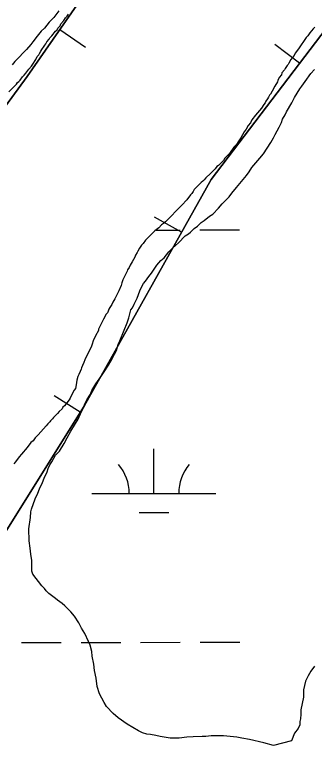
# Model space of a CAD drawing. Extents: x 3279314 to 3317160, y 734079 to 759431.
# Drawn here: x 3295869 to 3296111, y 746613 to 747211 of the extents above; entities that cross this region are included whole.
import ezdxf

# ---------------------------------------------------------------- set-up
doc = ezdxf.new("R2010")
doc.units = 0
for name, color, linetype in [('V-BORW-LINE', 7, 'Continuous'), ('V-SITE-VEGE', 7, 'Continuous'), ('V-WETL-SWMP', 7, 'Continuous')]:
    doc.layers.add(name, color=color, linetype=linetype)

msp = doc.modelspace()

# ---------------------------------------------------------------- linework, layer by layer
at = {"layer": 'V-BORW-LINE'}
for p, q in [((3295905.77, 747199.59), (3295926.31, 747185.34)), ((3296098.95, 747172.33), (3296079.04, 747187.46)), ((3296003.84, 747035.96), (3295982.03, 747048.17)), ((3295922.2, 746890.74), (3295901.01, 746904.02))]:
    msp.add_line(p, q, dxfattribs=at)
for points in [[(3296579.92, 747680.55), (3296514.36, 747562.31), (3296442.81, 747474.87), (3296295.73, 747369.6), (3296182.91, 747282.81), (3296027.73, 747078.61), (3295925.34, 746895.76), (3295814.24, 746718.51), (3295699.07, 746646.74), (3295677.09, 746592.56), (3295458.27, 746356.21), (3295349.69, 746196.74), (3295230.88, 746003.15), (3295110.97, 745804.26), (3295055.03, 745610.54), (3294992.24, 745446.55), (3294899.66, 745256.67), (3294818.09, 745128.52), (3294625.97, 744805.6), (3294546.82, 744600.23), (3294527.39, 744482.04), (3294520.6, 744418.03), (3294430.4, 744156.18)], [(3294899.66, 745256.67), (3294992.24, 745446.55), (3295055.03, 745610.54), (3295110.97, 745804.26), (3295230.88, 746003.15), (3295349.69, 746196.74), (3295458.27, 746356.21), (3295677.09, 746592.56), (3295699.07, 746646.74), (3295814.24, 746718.51), (3295925.34, 746895.76), (3296027.73, 747078.61), (3296182.91, 747282.81), (3296295.73, 747369.6), (3296442.81, 747474.87), (3296514.36, 747562.31), (3296579.92, 747680.55)], [(3294116.17, 743668.77), (3294201.13, 743837.99), (3294291.66, 744190.29), (3294349.13, 744432.49), (3294469.66, 744747.7), (3294478.37, 744778.32), (3294662.25, 745099.8), (3294784.19, 745326.13), (3294907.22, 745535.54), (3294920.38, 745568.09), (3294917.75, 745708.28), (3294917.88, 745822.87), (3295062.2, 746050.44), (3295337.79, 746450.59), (3295570.28, 746738.76), (3295640.95, 746821.03), (3295715.27, 746937.2), (3295879.45, 747161.67), (3295936.15, 747243.35), (3296030.89, 747356.46), (3296119.77, 747412.2), (3296285.83, 747515.92), (3296411.16, 747650.39)], [(3296411.16, 747650.39), (3296285.83, 747515.92), (3296119.77, 747412.2), (3296030.89, 747356.46), (3295936.15, 747243.35), (3295879.45, 747161.67), (3295715.27, 746937.2), (3295640.95, 746821.03), (3295570.28, 746738.76), (3295337.79, 746450.59), (3295062.2, 746050.44), (3294917.88, 745822.87), (3294917.75, 745708.28), (3294920.38, 745568.09), (3294907.22, 745535.54), (3294784.19, 745326.13), (3294662.25, 745099.8)]]:
    msp.add_lwpolyline(points, dxfattribs=at)
at = {"layer": 'V-SITE-VEGE'}
for points in [[(3295904.78, 747214.49), (3295900.96, 747209.33), (3295897.12, 747205.45), (3295893.29, 747200.72), (3295890.73, 747198.14), (3295887.33, 747194.27), (3295883.93, 747189.54), (3295882.23, 747187.39), (3295878.82, 747183.52), (3295875.84, 747180.51), (3295873.28, 747177.5), (3295869.45, 747173.62), (3295867.32, 747171.04)], [(3296085.1, 747127.19), (3296087.22, 747130.62), (3296088.49, 747133.2), (3296092.74, 747140.51), (3296094.86, 747144.8), (3296099.11, 747151.67), (3296100.81, 747153.82), (3296103.36, 747157.69), (3296108.04, 747164.14), (3296111.02, 747167.15)], [(3295931.86, 746693.86), (3295931.41, 746697.72), (3295930.1, 746702.85), (3295928.8, 746705.84), (3295925.77, 746712.25), (3295923.18, 746716.52), (3295921.01, 746720.79), (3295917.56, 746726.34), (3295914.54, 746729.75), (3295909.81, 746734.44), (3295907.66, 746736.57), (3295903.79, 746739.12), (3295902.07, 746740.39), (3295896.91, 746744.65), (3295894.76, 746746.78), (3295893.46, 746748.49), (3295891.31, 746750.62), (3295883.98, 746760), (3295883.11, 746762.57), (3295883.07, 746771.13), (3295882.19, 746776.27), (3295881.73, 746780.97), (3295880.85, 746786.96), (3295880.79, 746796.81), (3295882.03, 746805.81), (3295882.44, 746810.53), (3295882.85, 746812.67), (3295885.81, 746820.82), (3295887.93, 746825.55), (3295889.2, 746828.97), (3295891.74, 746834.13), (3295893.01, 746837.56), (3295895.55, 746842.71), (3295896.4, 746845.29), (3295897.66, 746848.29), (3295899.36, 746850.87), (3295902.33, 746856.02), (3295905.32, 746859.47), (3295909.14, 746865.48), (3295911.68, 746870.2), (3295914.66, 746875.36), (3295920.6, 746885.24), (3295922.29, 746889.53), (3295924.84, 746894.25), (3295925.68, 746896.83), (3295927.37, 746900.69), (3295930.35, 746905.42), (3295931.62, 746908.42), (3295934.59, 746913.57), (3295939.27, 746920.02), (3295941.39, 746923.46), (3295944.79, 746928.62), (3295946.91, 746932.05), (3295949.88, 746937.64), (3295951.58, 746941.07), (3295952.84, 746945.79), (3295954.11, 746948.36), (3295957.5, 746956.95), (3295960.03, 746962.95), (3295961.3, 746966.82), (3295962.98, 746973.25), (3295964.25, 746974.97), (3295965.52, 746977.97), (3295968.07, 746982.69), (3295970.18, 746988.7), (3295971.45, 746991.7), (3295973.14, 746994.71), (3295974.85, 746996.43), (3295977.4, 747000.3), (3295979.52, 747002.88), (3295983.78, 747009.33), (3295987.18, 747013.2), (3295989.74, 747015.35), (3295993.57, 747020.08), (3295996.55, 747023.1), (3296001.24, 747027.4), (3296006.78, 747033), (3296009.34, 747034.73), (3296011.05, 747036.02), (3296014.03, 747039.03), (3296016.59, 747040.76), (3296019.57, 747043.77), (3296022.13, 747045.5), (3296026.4, 747048.95), (3296028.96, 747050.67), (3296033.65, 747055.41), (3296036.62, 747058.85), (3296042.17, 747064.44), (3296044.29, 747067.45), (3296048.12, 747072.18), (3296056.21, 747081.65), (3296058.34, 747084.65), (3296060.46, 747088.09), (3296066.84, 747095.83), (3296069.82, 747099.27), (3296075.77, 747108.3), (3296077.9, 747112.16), (3296079.17, 747114.74), (3296082.56, 747120.75), (3296084.26, 747124.61), (3296085.1, 747127.19)], [(3296110.91, 746685.79), (3296107.93, 746681.92), (3296105.81, 746678.05), (3296103.69, 746673.76), (3296102.01, 746666.9), (3296102.04, 746660.9), (3296099.96, 746650.61), (3296099.97, 746647.19), (3296099.56, 746643.33), (3296099.15, 746641.19), (3296099.16, 746638.62), (3296097.89, 746635.61), (3296094.91, 746631.74), (3296092.37, 746625.74), (3296077.83, 746621.81), (3296070.11, 746623.91), (3296058.54, 746626.85), (3296052.53, 746627.67), (3296048.25, 746628.51), (3296037.54, 746629.74), (3296027.69, 746629.69), (3296023.41, 746629.24), (3296020.41, 746629.22), (3296013.13, 746628.76), (3296007.99, 746628.73), (3296002, 746627.84), (3295994.72, 746627.81), (3295986.58, 746629.05), (3295983.15, 746629.89), (3295978.86, 746630.72), (3295975.86, 746631.14), (3295972.43, 746631.97), (3295968.99, 746633.67), (3295959.97, 746639.19), (3295952.67, 746644.3), (3295948.79, 746647.7), (3295943.2, 746653.24), (3295941.47, 746656.66), (3295937.58, 746663.49), (3295935.83, 746669.47), (3295934.94, 746676.32), (3295933.63, 746682.31), (3295933.18, 746687.45), (3295931.86, 746693.86)]]:
    msp.add_lwpolyline(points, dxfattribs=at)
at = {"layer": 'V-WETL-SWMP'}
for p, q in [((3295983.32, 747037.78), (3296002.6, 747037.79)), ((3296018.6, 747037.8), (3296050.6, 747037.82)), ((3295981.55, 746825.18), (3295981.53, 746861.18)), ((3295931.55, 746825.15), (3296031.55, 746825.21)), ((3295969.56, 746809.74), (3295993.56, 746809.75)), ((3295874.77, 746705.05), (3295906.77, 746705.07)), ((3295922.77, 746705.08), (3295954.77, 746705.1)), ((3295970.77, 746705.1), (3296002.77, 746705.12)), ((3296018.77, 746705.13), (3296050.77, 746705.14))]:
    msp.add_line(p, q, dxfattribs=at)
for points in [[(3295864.68, 747149.33), (3295870.82, 747155.54), (3295871.55, 747156.78), (3295872.54, 747157.52), (3295873.76, 747158.76), (3295875.73, 747161.49), (3295876.95, 747162.73), (3295878.18, 747164.21), (3295879.9, 747166.44), (3295880.63, 747167.68), (3295882.84, 747169.91), (3295884.06, 747171.65), (3295886.27, 747175.36), (3295887.49, 747177.84), (3295888.72, 747179.08), (3295889.21, 747180.07), (3295890.43, 747182.05), (3295891.16, 747183.53), (3295893.12, 747186.01), (3295893.61, 747187), (3295894.35, 747187.99), (3295895.33, 747189.72), (3295897.04, 747191.71), (3295897.53, 747192.7), (3295899.25, 747194.43), (3295902.2, 747198.15), (3295903.42, 747199.39), (3295904.16, 747200.63), (3295905.87, 747202.61), (3295906.61, 747204.1), (3295908.81, 747206.83), (3295910.28, 747209.05), (3295911.51, 747210.29), (3295912.74, 747212.03)], [(3295864.68, 747149.33), (3295870.82, 747155.54), (3295871.55, 747156.78), (3295872.54, 747157.52), (3295873.76, 747158.76), (3295875.73, 747161.49), (3295876.95, 747162.73), (3295878.18, 747164.21), (3295879.9, 747166.44), (3295880.63, 747167.68), (3295882.84, 747169.91), (3295884.06, 747171.65), (3295886.27, 747175.36), (3295887.49, 747177.84), (3295888.72, 747179.08), (3295889.21, 747180.07), (3295890.43, 747182.05), (3295891.16, 747183.53), (3295893.12, 747186.01), (3295893.61, 747187), (3295894.35, 747187.99), (3295895.33, 747189.72), (3295897.04, 747191.71), (3295897.53, 747192.7), (3295899.25, 747194.43), (3295902.2, 747198.15), (3295903.42, 747199.39), (3295904.16, 747200.63), (3295905.87, 747202.61), (3295906.61, 747204.1), (3295908.81, 747206.83), (3295910.28, 747209.05), (3295911.51, 747210.29), (3295912.74, 747212.03)], [(3296111.24, 747201.44), (3296110.02, 747200.2), (3296107.32, 747196.98), (3296105.6, 747194.5), (3296104.13, 747193.01), (3296098, 747183.85), (3296095.31, 747180.38), (3296094.58, 747178.65), (3296091.88, 747175.43), (3296090.16, 747172.46), (3296089.68, 747171.22), (3296088.94, 747170.47), (3296087.22, 747168), (3296086.74, 747167.01), (3296084.77, 747164.53), (3296084.29, 747163.05), (3296082.57, 747160.82), (3296081.35, 747158.34), (3296081.11, 747157.35), (3296078.9, 747153.89), (3296076.95, 747149.93), (3296075.48, 747147.45)], [(3296111.24, 747201.44), (3296110.02, 747200.2), (3296107.32, 747196.98), (3296105.6, 747194.5), (3296104.13, 747193.01), (3296098, 747183.85), (3296095.31, 747180.38), (3296094.58, 747178.65), (3296091.88, 747175.43), (3296090.16, 747172.46), (3296089.68, 747171.22), (3296088.94, 747170.47), (3296087.22, 747168), (3296086.74, 747167.01), (3296084.77, 747164.53), (3296084.29, 747163.05), (3296082.57, 747160.82), (3296081.35, 747158.34), (3296081.11, 747157.35), (3296078.9, 747153.89), (3296076.95, 747149.93), (3296075.48, 747147.45)], [(3296075.48, 747147.45), (3296074.75, 747146.46), (3296074.01, 747144.97), (3296073.03, 747143.74), (3296071.81, 747141.76), (3296071.08, 747140.27), (3296070.09, 747139.03), (3296068.38, 747136.06), (3296063.47, 747130.36), (3296060.53, 747126.64), (3296059.31, 747124.17), (3296057.59, 747122.18), (3296055.88, 747119.21), (3296054.41, 747116.98), (3296051.72, 747112.28), (3296049.52, 747108.81), (3296048.04, 747106.83), (3296047.06, 747105.59), (3296046.08, 747104.6), (3296042.4, 747099.64), (3296040.44, 747097.41), (3296038.72, 747095.68), (3296037.5, 747093.94), (3296036.02, 747092.21), (3296033.57, 747089.72), (3296032.34, 747088.98), (3296030.87, 747087.24), (3296027.92, 747084.27), (3296027.18, 747083.28), (3296023.25, 747079.8), (3296022.03, 747078.31), (3296021.04, 747077.32), (3296019.57, 747076.08), (3296013.92, 747070.37), (3296013.19, 747068.89), (3296012.21, 747067.15), (3296010.98, 747066.16), (3296008.04, 747062.2), (3296004.11, 747057.73), (3295990.85, 747044.34), (3295989.38, 747043.09), (3295987.66, 747041.85), (3295985.45, 747039.62), (3295983.48, 747037.88), (3295982.25, 747037.14), (3295979.55, 747034.41), (3295977.83, 747032.42), (3295976.36, 747031.18), (3295974.88, 747029.69), (3295972.92, 747026.97), (3295971.45, 747025.48), (3295969.98, 747023.25), (3295968.51, 747020.77), (3295968.02, 747019.54), (3295966.8, 747017.56), (3295966.07, 747015.83), (3295963.87, 747012.11), (3295962.4, 747009.39), (3295961.67, 747007.66), (3295960.2, 747005.68), (3295959.96, 747004.69), (3295956.54, 746997.51), (3295955.56, 746995.04), (3295955.08, 746993.06), (3295953.13, 746988.61), (3295949.95, 746982.17), (3295948.48, 746979.7), (3295947.5, 746977.72), (3295946.04, 746975.24), (3295945.06, 746974), (3295944.57, 746972.27), (3295944.08, 746971.04), (3295943.1, 746969.8), (3295940.9, 746965.84), (3295936.99, 746957.67), (3295936.75, 746956.68), (3295934.55, 746952.47), (3295932.6, 746948.27), (3295931.87, 746945.8), (3295931.14, 746944.07), (3295929.19, 746939.61), (3295927.72, 746937.14), (3295925.77, 746932.93), (3295925.04, 746930.95), (3295924.06, 746928.48), (3295923.08, 746926.5), (3295922.84, 746925.51), (3295922.11, 746923.53), (3295920.89, 746921.31), (3295920.16, 746919.57), (3295919.43, 746916.61), (3295918.96, 746912.9), (3295918.23, 746909.94), (3295917.25, 746908.45), (3295916.03, 746906.22), (3295914.08, 746902.02), (3295913.1, 746900.78), (3295910.64, 746897.31), (3295909.42, 746895.82), (3295908.19, 746894.83), (3295907.45, 746893.59)], [(3296075.48, 747147.45), (3296074.75, 747146.46), (3296074.01, 747144.97), (3296073.03, 747143.74), (3296071.81, 747141.76), (3296071.08, 747140.27), (3296070.09, 747139.03), (3296068.38, 747136.06), (3296063.47, 747130.36), (3296060.53, 747126.64), (3296059.31, 747124.17), (3296057.59, 747122.18), (3296055.88, 747119.21), (3296054.41, 747116.98), (3296051.72, 747112.28), (3296049.52, 747108.81), (3296048.04, 747106.83), (3296047.06, 747105.59), (3296046.08, 747104.6), (3296042.4, 747099.64), (3296040.44, 747097.41), (3296038.72, 747095.68), (3296037.5, 747093.94), (3296036.02, 747092.21), (3296033.57, 747089.72), (3296032.34, 747088.98), (3296030.87, 747087.24), (3296027.92, 747084.27), (3296027.18, 747083.28), (3296023.25, 747079.8), (3296022.03, 747078.31), (3296021.04, 747077.32), (3296019.57, 747076.08), (3296013.92, 747070.37), (3296013.19, 747068.89), (3296012.21, 747067.15), (3296010.98, 747066.16), (3296008.04, 747062.2), (3296004.11, 747057.73), (3295990.85, 747044.34), (3295989.38, 747043.09), (3295987.66, 747041.85), (3295985.45, 747039.62), (3295983.48, 747037.88), (3295982.25, 747037.14), (3295979.55, 747034.41), (3295977.83, 747032.42), (3295976.36, 747031.18), (3295974.88, 747029.69), (3295972.92, 747026.97), (3295971.45, 747025.48), (3295969.98, 747023.25), (3295968.51, 747020.77), (3295968.02, 747019.54), (3295966.8, 747017.56), (3295966.07, 747015.83), (3295963.87, 747012.11), (3295962.4, 747009.39), (3295961.67, 747007.66), (3295960.2, 747005.68), (3295959.96, 747004.69), (3295956.54, 746997.51), (3295955.56, 746995.04), (3295955.08, 746993.06), (3295953.13, 746988.61), (3295949.95, 746982.17), (3295948.48, 746979.7), (3295947.5, 746977.72), (3295946.04, 746975.24), (3295945.06, 746974), (3295944.57, 746972.27), (3295944.08, 746971.04), (3295943.1, 746969.8), (3295940.9, 746965.84), (3295936.99, 746957.67), (3295936.75, 746956.68), (3295934.55, 746952.47), (3295932.6, 746948.27), (3295931.87, 746945.8), (3295931.14, 746944.07), (3295929.19, 746939.61), (3295927.72, 746937.14), (3295925.77, 746932.93), (3295925.04, 746930.95), (3295924.06, 746928.48), (3295923.08, 746926.5), (3295922.84, 746925.51), (3295922.11, 746923.53), (3295920.89, 746921.31), (3295920.16, 746919.57), (3295919.43, 746916.61), (3295918.96, 746912.9), (3295918.23, 746909.94), (3295917.25, 746908.45), (3295916.03, 746906.22), (3295914.08, 746902.02), (3295913.1, 746900.78), (3295910.64, 746897.31), (3295909.42, 746895.82), (3295908.19, 746894.83), (3295907.45, 746893.59)], [(3295907.45, 746893.59), (3295905.24, 746891.36), (3295903.77, 746889.62), (3295900.58, 746886.4), (3295899.85, 746885.41), (3295898.12, 746883.92), (3295897.64, 746882.93), (3295895.92, 746881.44), (3295894.69, 746879.7), (3295892.48, 746877.47), (3295888.31, 746872.51), (3295885.85, 746870.03), (3295884.14, 746867.8), (3295882.42, 746866.31), (3295879.48, 746862.35), (3295874.81, 746856.89), (3295872.85, 746854.91), (3295869.91, 746850.7), (3295868.68, 746849.21)], [(3295907.45, 746893.59), (3295905.24, 746891.36), (3295903.77, 746889.62), (3295900.58, 746886.4), (3295899.85, 746885.41), (3295898.12, 746883.92), (3295897.64, 746882.93), (3295895.92, 746881.44), (3295894.69, 746879.7), (3295892.48, 746877.47), (3295888.31, 746872.51), (3295885.85, 746870.03), (3295884.14, 746867.8), (3295882.42, 746866.31), (3295879.48, 746862.35), (3295874.81, 746856.89), (3295872.85, 746854.91), (3295869.91, 746850.7), (3295868.68, 746849.21)]]:
    msp.add_lwpolyline(points, dxfattribs=at)
for centre, start, end in [((3295926.31, 746825.63), 359.25735, 40.801), ((3296036.79, 746825.68), 139.25734, 180.801)]:
    msp.add_arc(centre, 35.25, start, end, dxfattribs=at)

doc.saveas('drawing.dxf')
